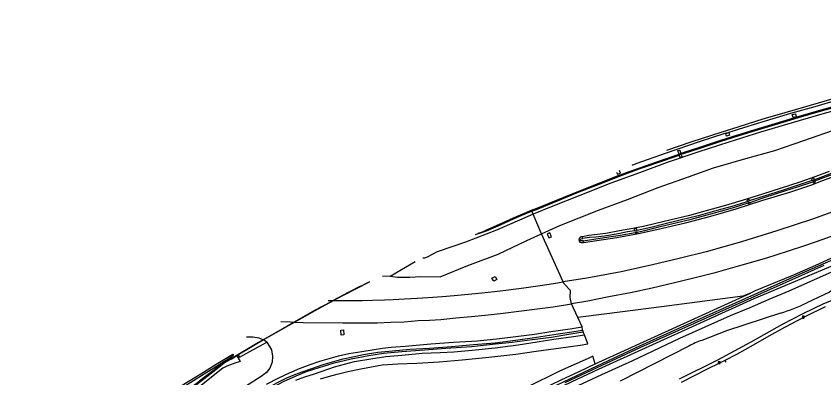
# Model space of a CAD drawing. Extents: x 157767 to 159171, y 387842 to 389425.
# Drawn here: x 158195.6 to 158610.6, y 389194.7 to 389380.7 of the extents above; entities that cross this region are included whole.
import ezdxf

# ---------------------------------------------------------------- set-up
doc = ezdxf.new("R2010")
doc.units = 0
for name, color, linetype in [('IMGEO_Berm_gesloten', 7, 'Continuous'), ('IMGEO_Berm_groen', 7, 'Continuous'), ('IMGEO_Berm_open', 7, 'Continuous'), ('IMGEO_Fietspad_gesloten', 7, 'Continuous'), ('IMGEO_Geluidsscherm', 7, 'Continuous'), ('IMGEO_Grasland_overig', 7, 'Continuous'), ('IMGEO_Groenvoorziening', 7, 'Continuous'), ('IMGEO_Lichtpunt', 7, 'Continuous'), ('IMGEO_Loofbos', 7, 'Continuous'), ('IMGEO_Muur', 7, 'Continuous'), ('IMGEO_Rijbaan_autosnelweg', 7, 'Continuous'), ('IMGEO_Struiken', 7, 'Continuous'), ('IMGEO_Terreindeel_gesloten', 7, 'Continuous'), ('IMGEO_Waterloop', 7, 'Continuous')]:
    doc.layers.add(name, color=color, linetype=linetype)

msp = doc.modelspace()

# ---------------------------------------------------------------- linework, layer by layer
at = {"layer": 'IMGEO_Berm_gesloten'}
msp.add_lwpolyline([(158504.02, 389300.55), (158504.51, 389299.4), (158506.15, 389299.91), (158505.65, 389301.27)], dxfattribs=at)
at = {"layer": 'IMGEO_Berm_groen'}
for points in [[(158465.56, 389268.8), (158474.92, 389273.02), (158494.9, 389280.84), (158509.64, 389286.49), (158525.48, 389292.66), (158541.03, 389298.01), (158553.94, 389302.64), (158570.51, 389307.49), (158585.34, 389311.62), (158600.38, 389316.7), (158614.96, 389321.89), (158631.11, 389326.87), (158646.31, 389330.7), (158663.47, 389334.98), (158679.55, 389339.91), (158696.27, 389344.73), (158711.4, 389348.22), (158741.63, 389356.53), (158757.72, 389362.87), (158772, 389367.91), (158787.08, 389373.46), (158792.38, 389376.58), (158800.09, 389378.73), (158804.54, 389379.87)], [(158822.94, 389340.3), (158804.67, 389333.29), (158780.06, 389323.68), (158760.3, 389316.51), (158742.87, 389309.35), (158726.7, 389302.96), (158711.38, 389296.94), (158696.62, 389290.95), (158684.89, 389286.02), (158669.07, 389279.55), (158652.98, 389272.44), (158639.77, 389267.1), (158626.17, 389261.48), (158616.11, 389256.98), (158606.31, 389252.52), (158594.11, 389247.22), (158575.38, 389239.37), (158572.91, 389238.22)], [(158594.77, 389328.56), (158594.36, 389330.06), (158595.99, 389330.51), (158596.38, 389328.98), (158594.77, 389328.56)], [(158560.62, 389319), (158560.18, 389320.29), (158561.72, 389320.84), (158562.19, 389319.56), (158560.62, 389319)], [(158536.24, 389309.79), (158535.66, 389311.54), (158536.53, 389311.82), (158537.12, 389310.1)], [(158613.25, 389300.81), (158605.97, 389298.08), (158598.28, 389295.32), (158588.59, 389292.3), (158579.13, 389289.23), (158570.81, 389286.57), (158560.06, 389283.37), (158549.49, 389280.41), (158541.57, 389278.26), (158531.41, 389275.77), (158524.29, 389274.07), (158517.94, 389272.52), (158512.43, 389271.45), (158505.62, 389270.27), (158498.52, 389268.99), (158489.89, 389267.96), (158486.65, 389267.28)], [(158487.11, 389264.25), (158504.27, 389266.79), (158515.34, 389268.86), (158525.4, 389271.14), (158539.43, 389274.43), (158552.61, 389277.88), (158565.56, 389281.65), (158578.77, 389285.82), (158593.06, 389290.14), (158604.36, 389294), (158608.13, 389295.42), (158620.64, 389300.05)], [(158460.46, 389280.86), (158460.34, 389281.13)], [(158387.81, 389247.01), (158391.6, 389246.4), (158397.9, 389246.49), (158403.38, 389246.87), (158413.5, 389246.64), (158427.69, 389252.45), (158443.27, 389258.26), (158457.99, 389265.39), (158465.56, 389268.8)], [(158476.7, 389243.99), (158465.56, 389268.8)], [(158469.32, 389266.73), (158470.65, 389267.25), (158469.83, 389269.32), (158468.5, 389268.79), (158469.32, 389266.73)], [(158486.65, 389267.28), (158485.86, 389267.13), (158485.36, 389266.9), (158484.89, 389266.39), (158484.68, 389265.59), (158484.81, 389264.95), (158485.18, 389264.48), (158485.92, 389264.25), (158487.11, 389264.25)], [(158383.88, 389247.09), (158387.81, 389247.01)], [(158442.51, 389245.32), (158440.96, 389244.41), (158440.02, 389245.96), (158441.71, 389246.9), (158442.51, 389245.32)], [(158572.91, 389238.22), (158568.98, 389236.72), (158545.48, 389233.66), (158527.27, 389231.28), (158499.18, 389227.62), (158484.27, 389225.68)], [(158484.27, 389225.68), (158480.91, 389232.84)], [(158486.51, 389220.92), (158484.27, 389225.68)], [(158324.24, 389191.4), (158330.54, 389194.78), (158336.1, 389197.36), (158341.2, 389199.45), (158346.73, 389201.61), (158351.63, 389203.28), (158356.45, 389204.71), (158361.21, 389206.01), (158366.5, 389207.17), (158373.24, 389208.32), (158383.85, 389210.04), (158388.3, 389210.42), (158395.55, 389211.04), (158408.62, 389212.13), (158420.31, 389213.09), (158432.67, 389213.79), (158443.9, 389214.95), (158453.71, 389216.12), (158461.92, 389217.12), (158470.27, 389218.47), (158480.22, 389219.93), (158486.51, 389220.92)], [(158324.36, 389213.07), (158322.72, 389214.19), (158322.67, 389214.23), (158322.57, 389214.26), (158322.57, 389214.26), (158322.5, 389214.29), (158322.43, 389214.32), (158321.4, 389214.71), (158320.47, 389215.06), (158317.18, 389215.63), (158314.03, 389215.69)], [(158362.61, 389216.69), (158362.5, 389219.3), (158363.87, 389219.35), (158363.97, 389216.74), (158362.61, 389216.69)], [(158324.36, 389213.07), (158326.8, 389209.17), (158327.34, 389205.91), (158327.21, 389202.75), (158325.99, 389199.74), (158324.25, 389197.37), (158321.45, 389195.39), (158313.43, 389190.25), (158300.34, 389183.22), (158285.38, 389173.84), (158272.47, 389165.75), (158259.43, 389157.31), (158247.32, 389148.9), (158234.37, 389139.78), (158222.05, 389130.75), (158209.17, 389121.54), (158202.21, 389116.41)], [(158305.64, 389204.76), (158305.41, 389205.06)]]:
    msp.add_lwpolyline(points, dxfattribs=at)
at = {"layer": 'IMGEO_Berm_open'}
msp.add_lwpolyline([(158512.14, 389304.15), (158514.11, 389304.89), (158529.76, 389310.49), (158546.76, 389316.23), (158559.98, 389320.48), (158561.91, 389321.12), (158566.74, 389322.6), (158578.85, 389326.35), (158593.56, 389330.75), (158606.14, 389334.25), (158617.59, 389337.6), (158619.33, 389338.14), (158625.05, 389339.67), (158637.58, 389343.02), (158655.85, 389348.07), (158671.17, 389352.21), (158684.81, 389355.74), (158684.59, 389356.61)], dxfattribs=at)
at = {"layer": 'IMGEO_Fietspad_gesloten'}
for points in [[(158611.35, 389231.14), (158600.8, 389226.01), (158590.38, 389220.6), (158582.34, 389216.06), (158574.28, 389211.49), (158565.65, 389206.77), (158559.66, 389203.64)], [(158559.66, 389203.64), (158556.96, 389202.23), (158550.67, 389199.12), (158544.39, 389195.95), (158537.3, 389192.35)], [(158559.66, 389203.64), (158560.16, 389202.7)]]:
    msp.add_lwpolyline(points, dxfattribs=at)
at = {"layer": 'IMGEO_Geluidsscherm'}
for points in [[(158611.27, 389332.66), (158603.18, 389330.36), (158595.14, 389327.92), (158587.06, 389325.56), (158579, 389323.08), (158570.95, 389320.61), (158562.9, 389318.08), (158554.87, 389315.57), (158546.87, 389312.92), (158538.88, 389310.29), (158530.92, 389307.54), (158522.83, 389304.74), (158515.44, 389302.14), (158507.12, 389299.07), (158499.24, 389296.04), (158491.39, 389292.99), (158483.55, 389289.91), (158475.76, 389286.73), (158467.98, 389283.54), (158460.62, 389280.48)], [(158460.62, 389280.48), (158460.21, 389280.31), (158451.28, 389276.67), (158444.72, 389273.73), (158439.86, 389271.66), (158434.99, 389269.63), (158432.76, 389268.85)], [(158306.07, 389204.41), (158306.67, 389204.77), (158308.96, 389206.14), (158310.08, 389206.83), (158314.11, 389209.26), (158317.5, 389211.29), (158320.11, 389212.87), (158322.43, 389214.18), (158322.57, 389214.26), (158338.67, 389223.36), (158349.31, 389229.37), (158358.72, 389234.44), (158363.74, 389237.15), (158377.17, 389244.08)], [(158358.37, 389234.45), (158366.76, 389238.85), (158372.74, 389242.09)], [(158338.22, 389223.38), (158349.06, 389229.42), (158357.57, 389234.03), (158358.37, 389234.45)], [(158322.5, 389214.29), (158338.22, 389223.38)], [(158313.93, 389209.26), (158322.5, 389214.29)], [(158306.03, 389204.46), (158313.93, 389209.26)], [(158305.57, 389204.49), (158302.46, 389202.57), (158298.83, 389199.73), (158292.22, 389194.55), (158285.58, 389189.4), (158278.77, 389184.45), (158275.04, 389181.94), (158267.97, 389177.37), (158260.93, 389172.73), (158253.99, 389167.96), (158247, 389163.23), (158240.06, 389158.47), (158233.17, 389153.63), (158226.34, 389148.73), (158219.47, 389143.83), (158212.63, 389138.87), (158205.85, 389133.86), (158199.14, 389128.81), (158197.37, 389127.5)]]:
    msp.add_lwpolyline(points, dxfattribs=at)
at = {"layer": 'IMGEO_Grasland_overig'}
for points in [[(158804.25, 389380.7), (158788.1, 389376.85), (158771.53, 389372.55), (158754.92, 389368.28), (158738.23, 389364.12), (158723.27, 389360.23), (158708.04, 389356.38), (158691.27, 389352.08), (158675.04, 389347.92), (158658.63, 389343.56), (158642.1, 389339.04), (158626.99, 389335.03), (158610.7, 389330.58), (158594.33, 389325.77), (158578.05, 389321), (158561.84, 389315.83), (158545.91, 389310.67), (158530.02, 389305.37), (158515.88, 389300.11), (158501.11, 389294.74), (158485.3, 389288.46), (158471.28, 389283.02), (158461.33, 389278.79)], [(158461.33, 389278.79), (158456.97, 389276.93), (158442.39, 389270.59), (158426.53, 389264.47), (158411.98, 389259.44), (158406.85, 389256.76), (158405.47, 389256.24), (158404.53, 389256.28)], [(158461.33, 389278.79), (158460.65, 389280.4)], [(158465.56, 389268.8), (158461.33, 389278.79)], [(158387.81, 389247.01), (158400.68, 389254.57)], [(158317.13, 389185.09), (158322.62, 389188.26), (158329.64, 389192.14), (158334.73, 389194.77), (158338.81, 389196.41), (158342.55, 389197.86), (158347.55, 389199.58), (158353.35, 389201.62), (158358.14, 389203.01), (158363.59, 389204.54), (158368.67, 389205.57), (158374.09, 389206.68), (158381.47, 389207.87), (158389, 389208.67), (158397.83, 389209.38), (158408.06, 389210.02), (158419.34, 389210.89), (158430.59, 389211.81), (158441.66, 389212.79), (158452.11, 389214.11), (158460.67, 389215.25), (158471.89, 389216.98), (158483.38, 389218.68), (158486.55, 389219.23)], [(158487.02, 389218.11), (158479.45, 389216.94), (158470.66, 389215.53), (158460.69, 389214.23), (158450.52, 389212.94), (158441.96, 389212), (158429.49, 389210.73), (158416.34, 389209.82), (158405.35, 389208.86), (158393.8, 389208.12), (158384.39, 389207.3), (158376.78, 389206.07), (158367.76, 389204.38), (158358.3, 389202.03), (158351.15, 389199.8), (158344.61, 389197.71), (158339.24, 389195.61), (158332.75, 389192.57), (158326.11, 389189.05), (158317.71, 389184.28)], [(158339.39, 389193.44), (158343.91, 389195.21), (158348.83, 389196.79), (158359.11, 389200.35), (158369.52, 389203.18), (158377.87, 389204.51), (158385.54, 389205.69), (158393.79, 389206.32), (158404.23, 389207.31), (158413.54, 389207.65), (158420.5, 389208.15), (158429.98, 389209), (158441.68, 389210.19), (158453.48, 389211.76), (158463.24, 389213.15), (158471.93, 389214.51), (158481.91, 389216.02), (158487.6, 389216.82)], [(158272.83, 389086.6), (158283.64, 389092.77), (158285.15, 389093.84), (158289.38, 389096.29), (158302.62, 389103.68), (158314.88, 389110.6), (158326.51, 389117.04), (158336.74, 389122.59), (158346.93, 389128.24), (158357.19, 389133.94), (158369.36, 389140.53), (158381.51, 389146.73), (158393.11, 389152.72), (158404.85, 389158.83), (158419.27, 389166.09), (158430.42, 389171.6), (158443.34, 389177.85), (158455.04, 389183.68), (158465.63, 389188.86), (158475.63, 389193.65), (158484.83, 389198.03), (158493.09, 389201.9)]]:
    msp.add_lwpolyline(points, dxfattribs=at)
at = {"layer": 'IMGEO_Groenvoorziening'}
for points in [[(158536.29, 389309.28), (158536.34, 389308.77), (158536.71, 389308), (158537.84, 389308.41), (158537.32, 389309.64)], [(158693.03, 389285.03), (158574.65, 389235.36), (158494.73, 389199.02), (158481.19, 389192.68), (158449.11, 389177.22), (158434.93, 389170.13), (158411.14, 389158.02), (158400.18, 389152.23), (158388.32, 389146.2), (158379.64, 389141.47), (158359.9, 389131.27), (158349.55, 389125.47), (158329.28, 389114.49), (158321, 389109.78), (158310.03, 389103.85), (158296.35, 389095.94), (158286.95, 389090.73), (158285.36, 389089.97), (158285.9, 389087.68)], [(158309.05, 389205.97), (158306.09, 389204.19), (158305.97, 389204.35)]]:
    msp.add_lwpolyline(points, dxfattribs=at)
at = {"layer": 'IMGEO_Lichtpunt'}
for p, q in [((158599.57, 389226.38), (158599.57, 389225.57)), ((158599.57, 389226.38), (158599.57, 389225.57)), ((158600.47, 389226.47), (158599.66, 389226.47)), ((158600.47, 389226.47), (158599.66, 389226.47)), ((158599.66, 389225.47), (158600.47, 389225.47)), ((158599.66, 389225.47), (158600.47, 389225.47)), ((158600.56, 389225.57), (158600.56, 389226.38)), ((158600.56, 389225.57), (158600.56, 389226.38)), ((158557.21, 389203), (158556.4, 389203)), ((158557.21, 389203), (158556.4, 389203)), ((158556.3, 389202.9), (158556.3, 389202.1)), ((158556.3, 389202.9), (158556.3, 389202.1)), ((158556.4, 389202), (158557.21, 389202)), ((158556.4, 389202), (158557.21, 389202)), ((158557.3, 389202.1), (158557.3, 389202.9)), ((158557.3, 389202.1), (158557.3, 389202.9))]:
    msp.add_line(p, q, dxfattribs=at)
for points in [[(158599.94, 389226.04), (158599.98, 389226.01), (158599.79, 389225.75), (158599.75, 389225.78), (158599.94, 389226.04)], [(158600.04, 389225.99), (158600.09, 389225.99), (158600.09, 389225.67), (158600.04, 389225.67), (158600.04, 389225.99)], [(158600.15, 389226.01), (158600.19, 389226.04), (158600.38, 389225.78), (158600.34, 389225.75), (158600.15, 389226.01)], [(158556.68, 389202.57), (158556.72, 389202.54), (158556.53, 389202.28), (158556.49, 389202.3), (158556.68, 389202.57)], [(158556.78, 389202.52), (158556.83, 389202.52), (158556.83, 389202.2), (158556.78, 389202.2), (158556.78, 389202.52)], [(158556.89, 389202.54), (158556.93, 389202.57), (158557.12, 389202.3), (158557.08, 389202.28), (158556.89, 389202.54)]]:
    msp.add_lwpolyline(points, dxfattribs=at)
for centre in [(158600.07, 389226.17), (158556.8, 389202.7)]:
    msp.add_circle(centre, 0.0994, dxfattribs=at)
for centre, start, end in [((158599.66, 389226.38), 90, 180), ((158599.66, 389226.38), 90, 180), ((158599.66, 389225.57), 180, 270), ((158599.66, 389225.57), 180, 270), ((158600.47, 389226.38), 0, 90), ((158600.47, 389226.38), 0, 90), ((158600.47, 389225.57), 270, 0), ((158600.47, 389225.57), 270, 360), ((158556.4, 389202.9), 90, 180), ((158556.4, 389202.9), 90, 180), ((158557.21, 389202.9), 0, 90), ((158557.21, 389202.9), 0, 90), ((158556.4, 389202.1), 180, 270), ((158556.4, 389202.1), 180, 270), ((158557.21, 389202.1), 270, 0), ((158557.21, 389202.1), 270, 360)]:
    msp.add_arc(centre, 0.0946, start, end, dxfattribs=at)
at = {"layer": 'IMGEO_Loofbos'}
for points in [[(158837.53, 389332.93), (158820.76, 389327.01), (158809.05, 389323.21), (158785.14, 389313.57), (158764.96, 389304.77), (158748.95, 389297.79), (158721, 389287.24), (158711.32, 389283.78), (158700.1, 389277.52), (158693.91, 389274.79), (158674.12, 389266.97), (158654.15, 389259.92), (158634.42, 389250), (158620.28, 389243.31), (158613.44, 389238.77), (158601.9, 389233.32)], [(158460.02, 389179.38), (158496.54, 389196.46), (158500, 389197.99), (158512.51, 389203.68), (158536.65, 389215.15), (158562.64, 389226.73), (158572.77, 389230.87), (158582.47, 389235.13), (158592.86, 389239.48), (158616.61, 389250)], [(158536.37, 389194.11), (158556.05, 389204.01), (158564.71, 389208.54), (158573.3, 389213.24), (158589.42, 389222.36), (158599.9, 389227.8), (158610.55, 389232.98), (158621.5, 389237.16)], [(158588.31, 389227.94), (158560.62, 389218.8), (158547.86, 389213.98)], [(158541.22, 389211), (158506.01, 389192.99)]]:
    msp.add_lwpolyline(points, dxfattribs=at)
for centre, radius, start, end in [((158561.25, 389316.14), 92.26, 287.0559, 296.1407), ((158560.06, 389177.83), 38.15, 108.6441, 119.5895)]:
    msp.add_arc(centre, radius, start, end, dxfattribs=at)
at = {"layer": 'IMGEO_Muur'}
for points in [[(158537.12, 389310.1), (158538.84, 389310.7), (158546.37, 389313.17), (158557.7, 389316.84), (158566.44, 389319.6), (158575.35, 389322.39), (158585.54, 389325.49), (158597.45, 389329.02), (158609.17, 389332.45), (158619.83, 389335.46)], [(158537.32, 389309.64), (158539, 389310.23), (158546.52, 389312.69), (158557.86, 389316.37), (158566.59, 389319.13), (158575.5, 389321.91), (158585.69, 389325.02), (158597.59, 389328.54), (158609.31, 389331.97), (158619.96, 389334.98)], [(158460.46, 389280.86), (158463.58, 389282.16), (158469.48, 389284.54), (158483.79, 389290.41), (158495.56, 389294.91), (158505.45, 389298.84), (158515.54, 389302.59), (158528.68, 389307.15), (158536.24, 389309.79)], [(158460.65, 389280.4), (158463.77, 389281.69), (158469.67, 389284.08), (158483.97, 389289.94), (158495.74, 389294.44), (158505.63, 389298.38), (158515.71, 389302.12), (158528.85, 389306.67), (158536.29, 389309.28)], [(158536.24, 389309.79), (158537.12, 389310.1)], [(158537.32, 389309.64), (158536.29, 389309.28)], [(158460.65, 389280.4), (158451.35, 389276.55), (158444.23, 389273.29), (158437.08, 389270.19), (158431.46, 389268.27), (158431.45, 389268.27)], [(158436.57, 389270.55), (158436.57, 389270.55), (158436.9, 389270.66), (158444.03, 389273.75), (158451.14, 389277), (158460.46, 389280.86)], [(158460.65, 389280.4), (158460.46, 389280.86)], [(158377.17, 389244.08), (158363.74, 389237.15), (158349.31, 389229.37), (158320.11, 389212.87), (158306.07, 389204.41)], [(158233.41, 389154.03), (158255.58, 389169.39), (158267.34, 389177.28), (158276.71, 389183.38), (158281.79, 389186.91), (158289.43, 389192.83), (158290.22, 389193.45), (158296.31, 389198.22), (158302.14, 389202.64), (158305.64, 389204.76)], [(158233.73, 389153.65), (158255.87, 389168.98), (158267.61, 389176.86), (158276.99, 389182.97), (158282.08, 389186.51), (158289.74, 389192.44), (158290.53, 389193.05), (158296.61, 389197.82), (158302.57, 389202.34), (158305.97, 389204.35)], [(158305.97, 389204.35), (158305.64, 389204.76)]]:
    msp.add_lwpolyline(points, dxfattribs=at)
at = {"layer": 'IMGEO_Rijbaan_autosnelweg'}
for points in [[(158800.22, 389363.98), (158793.9, 389361.1), (158773.61, 389351.54), (158751.84, 389341.08), (158730.86, 389331), (158711.47, 389321.8), (158689.8, 389311.72), (158672.17, 389303.69), (158652.62, 389295.04), (158637.59, 389288.8), (158620.81, 389282.2), (158604.68, 389276.35), (158586.52, 389270.31), (158568.24, 389264.64), (158550.08, 389259.57), (158536.32, 389256), (158522.51, 389252.77), (158506.41, 389249.29), (158488.89, 389245.99), (158476.7, 389243.99)], [(158684.59, 389356.61), (158670.38, 389352.99), (158654.58, 389348.75), (158640.2, 389344.9), (158629, 389341.89), (158614.74, 389338.01), (158603.59, 389334.81), (158590.61, 389331.01), (158579.28, 389327.64), (158566.86, 389323.79), (158553.38, 389319.47), (158542.33, 389315.87), (158529.74, 389311.61)], [(158620.36, 389269.64), (158610.06, 389265.78), (158601.14, 389262.81), (158591.76, 389259.75), (158581.17, 389256.31), (158568.46, 389252.66), (158554.09, 389248.59), (158543.76, 389245.91), (158533.19, 389243.37), (158522.37, 389240.83), (158511.21, 389238.46), (158500.21, 389236.29), (158489.31, 389234.19), (158480.91, 389232.84)], [(158355.85, 389234.49), (158356.7, 389234.48), (158358.24, 389234.45), (158358.37, 389234.45), (158358.49, 389234.45), (158358.72, 389234.44), (158358.91, 389234.44), (158359.03, 389234.44), (158373.63, 389234.55), (158378.67, 389234.62), (158384.79, 389234.76), (158389.31, 389235.07), (158395.16, 389235.28), (158401.58, 389235.71), (158407.05, 389236.02), (158414.64, 389236.61), (158420.67, 389237.04), (158429.71, 389237.96), (158434.92, 389238.45), (158441.4, 389239.09), (158448.57, 389239.96), (158456.51, 389240.91), (158464.78, 389242.11), (158471.76, 389243.14), (158476.7, 389243.99)], [(158480.91, 389232.84), (158480.32, 389235.99), (158480.48, 389239.69), (158477.34, 389242.81), (158476.7, 389243.99)], [(158331.68, 389223.62), (158331.68, 389223.62), (158336.63, 389223.44), (158338.11, 389223.38), (158338.22, 389223.38), (158338.34, 389223.37), (158338.67, 389223.36), (158338.81, 389223.35), (158343.1, 389223.19), (158363.52, 389223.02), (158368.83, 389223), (158375.05, 389222.94), (158381.04, 389223.03), (158388.14, 389223.26), (158394.93, 389223.57), (158402.11, 389224.11), (158407.91, 389224.38), (158413.88, 389224.76), (158421.47, 389225.5), (158429.65, 389226.2), (158438.08, 389227.12), (158445.88, 389227.99), (158453.86, 389228.94), (158463.29, 389230.17), (158471.46, 389231.26), (158480.91, 389232.84)], [(158195.62, 389131.38), (158202.92, 389136.74), (158210.4, 389142.26), (158216.3, 389146.53), (158222.75, 389151.12), (158229.9, 389156.2), (158235.46, 389160.23), (158239.64, 389163.13), (158244.81, 389166.71), (158250.27, 389170.4), (158256.41, 389174.62), (158264.12, 389180.01), (158271.01, 389184.5), (158278.46, 389189.37), (158283.93, 389192.74), (158290.5, 389196.76), (158298.43, 389201.79), (158306.95, 389206.84), (158307.3, 389206.31)], [(158239.54, 389162.09), (158245.62, 389166.28), (158255.01, 389172.65), (158266.3, 389180.25), (158277.2, 389187.29), (158288.11, 389194.15), (158299.94, 389201.5), (158301.52, 389202.53), (158305.41, 389205.06)], [(158305.41, 389205.06), (158307.3, 389206.31)]]:
    msp.add_lwpolyline(points, dxfattribs=at)
at = {"layer": 'IMGEO_Struiken'}
for points in [[(158493.09, 389201.9), (158572.91, 389238.22)], [(158486.55, 389219.23), (158486.51, 389220.92)], [(158352.05, 389194.19), (158356.1, 389195.32), (158360.59, 389196.66), (158366.11, 389198), (158372.63, 389199.39), (158383.71, 389201.31), (158391.72, 389201.92), (158401.48, 389202.17), (158412.89, 389202.99), (158424.83, 389204.01), (158438.52, 389205.27), (158452.41, 389206.82), (158462.71, 389208.38), (158475.49, 389210.08), (158485.36, 389211.55), (158489.33, 389212.27), (158487.6, 389216.82)], [(158486.55, 389219.23), (158487.02, 389218.11)], [(158487.6, 389216.82), (158487.02, 389218.11)], [(158309.63, 389206.32), (158310.3, 389205.25), (158324.36, 389213.07)], [(158309.05, 389205.97), (158310.66, 389203.09), (158308.01, 389202.24), (158303.8, 389200.79), (158301.8, 389199.65), (158289.22, 389189.61), (158282.39, 389184.66), (158270.39, 389176.75), (158256.02, 389166.96), (158241.76, 389157.32), (158227.97, 389147.4), (158214, 389137.38), (158200.19, 389127.19), (158198.23, 389125.74)], [(158493.09, 389201.9), (158491.87, 389205.8), (158489.47, 389204.64), (158474.72, 389198.07), (158458.11, 389189.86), (158441.36, 389181.73), (158424.22, 389173.4), (158406.84, 389164.74), (158389.55, 389156.13), (158374.85, 389148.09), (158358.12, 389139.15), (158341.19, 389129.95), (158323.71, 389120.53), (158304.3, 389109.48), (158292.51, 389102.43), (158281.89, 389097.01), (158274.3, 389092.39), (158259, 389083.68), (158225.18, 389063.88)], [(158309.63, 389206.32), (158309.05, 389205.97)]]:
    msp.add_lwpolyline(points, dxfattribs=at)
at = {"layer": 'IMGEO_Terreindeel_gesloten'}
for points in [[(158605.83, 389296.58), (158605.5, 389297.48), (158604.23, 389297.02), (158604.55, 389296.12)], [(158604.96, 389295.58), (158605.17, 389294.98), (158606.26, 389295.36), (158606.04, 389295.96)], [(158572.3, 389285.66), (158572.2, 389286.64), (158571, 389286.24), (158571.3, 389285.34)], [(158571.7, 389284.66), (158572.02, 389284.04), (158572.83, 389284.33), (158572.68, 389284.91)], [(158514.62, 389270.55), (158514.52, 389271.27), (158513.17, 389271.1), (158513.27, 389270.38)], [(158513.7, 389269.46), (158513.75, 389269.05), (158514.74, 389269.17), (158514.69, 389269.58)], [(158486.8, 389266.41), (158486.65, 389267.28)], [(158487.11, 389264.25), (158486.96, 389265.16)]]:
    msp.add_lwpolyline(points, dxfattribs=at)
at = {"layer": 'IMGEO_Waterloop'}
for points in [[(158627.62, 389305.16), (158627.38, 389305.07), (158621.62, 389302.78), (158612.66, 389299.11), (158605.83, 389296.58)], [(158606.04, 389295.96), (158617.16, 389300.06), (158627.94, 389304.42)], [(158604.55, 389296.12), (158599.43, 389294.4), (158589.61, 389291.27), (158579.98, 389288.12), (158572.3, 389285.66)], [(158572.68, 389284.91), (158578.36, 389286.85), (158587.26, 389289.78), (158597.06, 389292.88), (158604.96, 389295.58)], [(158604.55, 389296.12), (158605.83, 389296.58)], [(158606.04, 389295.96), (158604.96, 389295.58)], [(158571.3, 389285.34), (158571.07, 389285.26), (158567.8, 389284.16), (158563.34, 389282.77), (158555.67, 389280.67), (158546.03, 389278.02), (158537.42, 389275.91), (158528.46, 389273.71), (158521.62, 389272), (158514.62, 389270.55)], [(158514.69, 389269.58), (158518.58, 389270.5), (158526.44, 389272.45), (158534.54, 389274.45), (158542.48, 389276.36), (158550.69, 389278.61), (158557.44, 389280.46), (158563.62, 389282.05), (158571.7, 389284.66)], [(158571.3, 389285.34), (158572.3, 389285.66)], [(158572.68, 389284.91), (158571.7, 389284.66)], [(158513.27, 389270.38), (158509.8, 389269.72), (158504.89, 389268.69), (158497.86, 389267.59), (158493.44, 389267.05), (158490.18, 389266.79), (158486.8, 389266.41)], [(158486.96, 389265.16), (158497.95, 389266.83), (158505.92, 389268.13), (158513.7, 389269.46)], [(158513.27, 389270.38), (158514.62, 389270.55)], [(158514.69, 389269.58), (158513.7, 389269.46)], [(158486.96, 389265.16), (158486.11, 389265.1), (158485.51, 389265.17), (158485.36, 389265.38), (158485.37, 389265.73), (158485.89, 389266.16), (158486.8, 389266.41)], [(158624.65, 389259.42), (158597.94, 389247.77), (158537.15, 389220.65), (158515.81, 389210.97), (158493.99, 389200.74), (158455.75, 389182.5)], [(158477.73, 389192.3), (158494.14, 389200), (158516.63, 389210.43), (158610.77, 389252.66)]]:
    msp.add_lwpolyline(points, dxfattribs=at)

doc.saveas('drawing.dxf')
